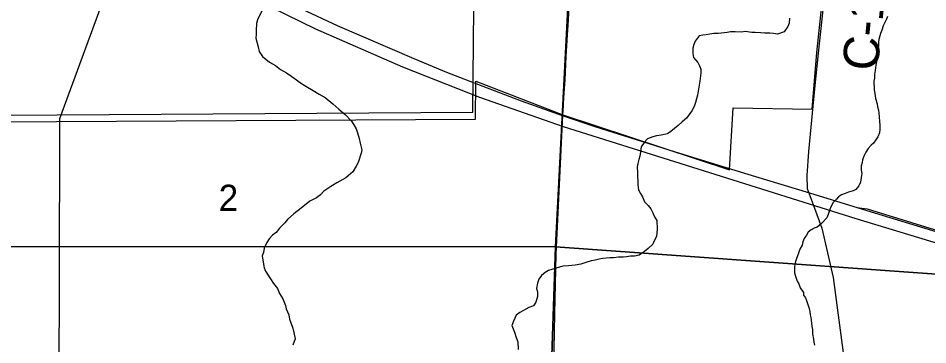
# Model space of a CAD drawing. Extents: x -8.5 to 18.7, y -20.3 to 7.
# Drawn here: x -4.269 to -1.362, y -0.955 to 0.088 of the extents above; entities that cross this region are included whole.
import ezdxf

# ---------------------------------------------------------------- set-up
doc = ezdxf.new("R2010")
doc.units = 0
for name, color, linetype in [('GM_X_City_Street', 7, 'Continuous'), ('GM_X_County_Road', 7, 'Continuous'), ('GM_X_County_Road_Text', 7, 'Continuous'), ('GM_X_Minor_River', 7, 'Continuous'), ('GM_X_Rail_Line', 7, 'Continuous'), ('GM_X_Section', 7, 'Continuous'), ('GM_X_Section_Text', 7, 'Continuous'), ('GM_X_Township_Road', 7, 'Continuous')]:
    doc.layers.add(name, color=color, linetype=linetype)

msp = doc.modelspace()

# ---------------------------------------------------------------- linework, layer by layer
at = {"layer": 'GM_X_City_Street'}
msp.add_lwpolyline([(-4.5301, -0.2438), (-2.8079, -0.2339), (-2.8063, -0.113), (-2.5292, -0.2202), (-1.9964, -0.3965), (-1.9843, -0.198), (-1.7323, -0.2024), (-1.717, -0.0221), (-1.6896, 0.2401)], dxfattribs=at)
at = {"layer": 'GM_X_County_Road'}
msp.add_line((-2.5242, -0.1503), (-2.5215, -0.1086), dxfattribs=at)
for points in [[(-4.1364, -0.232), (-4.0043, 0.1265), (-3.9571, 0.2544), (-3.9409, 0.2985), (-3.8994, 0.4156), (-3.8429, 0.5752), (-3.8253, 0.6247)], [(-1.6764, 0.3511), (-1.677, 0.3376), (-1.6866, 0.2239), (-1.7128, -0.024), (-1.724, -0.1375)], [(-2.5138, 0.0344), (-2.5118, 0.0647), (-2.5095, 0.1035), (-2.5088, 0.1174)], [(-2.5215, -0.1086), (-2.5182, -0.0343), (-2.5138, 0.0344)], [(-1.724, -0.1375), (-1.7437, -0.3373), (-1.7487, -0.4139), (-1.7478, -0.4557), (-1.729, -0.5072)], [(-2.5268, -0.1916), (-2.5263, -0.1837), (-2.5242, -0.1503)], [(-2.5712, -1.7544), (-2.5538, -0.8561), (-2.5505, -0.6651), (-2.5287, -0.2213), (-2.5268, -0.1916)], [(-1.729, -0.5072), (-1.7013, -0.5826), (-1.6651, -0.7397), (-1.6244, -1.0442), (-1.6071, -1.0984), (-1.3803, -1.3527), (-1.3507, -1.3996), (-1.3426, -1.755)]]:
    msp.add_lwpolyline(points, dxfattribs=at)
at = {"layer": 'GM_X_Minor_River'}
for points in [[(-3.4894, 0.1133), (-3.505, 0.0823), (-3.5074, 0.071), (-3.5091, 0.0482), (-3.5085, 0.0368), (-3.5094, 0.0239), (-3.5029, -0.0035), (-3.4993, -0.018), (-3.4888, -0.034), (-3.4663, -0.0525), (-3.4467, -0.0626), (-3.4309, -0.0756), (-3.412, -0.0865), (-3.3947, -0.098), (-3.3804, -0.1088), (-3.3699, -0.1158), (-3.3496, -0.1289), (-3.3262, -0.1428), (-3.3074, -0.1544), (-3.2878, -0.1652), (-3.2637, -0.1852), (-3.2442, -0.2021), (-3.2247, -0.2198), (-3.2037, -0.2405), (-3.197, -0.2527), (-3.1895, -0.265), (-3.1851, -0.2779), (-3.1792, -0.2962), (-3.1764, -0.3114), (-3.1713, -0.3327), (-3.173, -0.3433), (-3.1824, -0.3728), (-3.1894, -0.3849), (-3.2002, -0.4023), (-3.2224, -0.4218), (-3.2507, -0.4382), (-3.2705, -0.4493), (-3.2927, -0.4643), (-3.3027, -0.4756), (-3.3164, -0.4853), (-3.337, -0.4957), (-3.3654, -0.5189), (-3.3883, -0.5369), (-3.4083, -0.5542), (-3.4175, -0.5654), (-3.4344, -0.5827), (-3.4452, -0.5963), (-3.4566, -0.6045), (-3.4674, -0.6165), (-3.4751, -0.6286), (-3.4829, -0.646), (-3.4853, -0.6604), (-3.4893, -0.671), (-3.4858, -0.6968), (-3.4829, -0.709), (-3.4792, -0.7197), (-3.4628, -0.7441), (-3.4538, -0.7587), (-3.4411, -0.7755), (-3.4337, -0.7915), (-3.4241, -0.8076), (-3.4152, -0.8289), (-3.413, -0.8396), (-3.4049, -0.8594), (-3.4028, -0.8731), (-3.3917, -0.902), (-3.3881, -0.9157), (-3.3845, -0.9355), (-3.3916, -0.9559)], [(-1.804, 0.0885), (-1.8057, 0.0725), (-1.8096, 0.0619), (-1.8212, 0.0446), (-1.8425, 0.0372), (-1.8554, 0.0389), (-1.8667, 0.0398), (-1.8827, 0.0399), (-1.8956, 0.0408), (-1.9137, 0.0426), (-1.9244, 0.0427), (-1.9456, 0.0452), (-1.9577, 0.0438), (-1.9782, 0.0448), (-1.9934, 0.0442), (-2.004, 0.042), (-2.0321, 0.0393), (-2.0458, 0.0394)], [(-1.4913, 0.0935), (-1.4945, 0.0844), (-1.4991, 0.0761), (-1.5053, 0.0632), (-1.5093, 0.0496), (-1.514, 0.039), (-1.5179, 0.0247), (-1.5196, 0.0133), (-1.5204, 0.0034), (-1.5214, -0.0102), (-1.523, -0.0193), (-1.5246, -0.0314), (-1.5255, -0.0398), (-1.5264, -0.0512), (-1.528, -0.0625), (-1.5296, -0.0709), (-1.5305, -0.0792), (-1.5329, -0.0921), (-1.533, -0.1035), (-1.5347, -0.1126)], [(-2.0458, 0.0394), (-2.0595, 0.0365), (-2.0709, 0.0351), (-2.0815, 0.0337), (-2.0929, 0.0316), (-2.106, 0.015), (-2.1099, 0.0044), (-2.1131, -0.0077), (-2.1133, -0.0252), (-2.1111, -0.0373), (-2.0977, -0.0534), (-2.0917, -0.0641), (-2.088, -0.0748), (-2.0874, -0.0854), (-2.0883, -0.096), (-2.0908, -0.1135), (-2.0956, -0.1385), (-2.0989, -0.1582), (-2.102, -0.1695), (-2.1052, -0.1816), (-2.1091, -0.1937), (-2.1169, -0.2081), (-2.1338, -0.2307), (-2.1476, -0.2427), (-2.1607, -0.2547), (-2.1714, -0.2637), (-2.1836, -0.2734), (-2.1943, -0.2817), (-2.2149, -0.286), (-2.2293, -0.2881), (-2.2407, -0.291), (-2.2582, -0.2969), (-2.269, -0.309), (-2.2783, -0.3225), (-2.2807, -0.3384), (-2.2824, -0.3521), (-2.2856, -0.3634), (-2.2887, -0.3763), (-2.2911, -0.3869), (-2.2906, -0.4051), (-2.2887, -0.4439), (-2.2867, -0.4598), (-2.2807, -0.4721), (-2.274, -0.4828), (-2.2674, -0.4988), (-2.2561, -0.5103), (-2.2471, -0.521), (-2.2412, -0.5332), (-2.2353, -0.5462), (-2.2286, -0.5584), (-2.2274, -0.5857), (-2.2283, -0.5971), (-2.2299, -0.6085), (-2.2369, -0.6228), (-2.2416, -0.6334), (-2.2562, -0.6469), (-2.2677, -0.6574), (-2.2852, -0.6686), (-2.2997, -0.6715), (-2.3126, -0.6721), (-2.3255, -0.6743), (-2.3361, -0.6749), (-2.3513, -0.6755), (-2.3665, -0.6769), (-2.3786, -0.6767), (-2.4007, -0.6788), (-2.4128, -0.6809), (-2.4258, -0.6846), (-2.4379, -0.6867), (-2.4554, -0.6919), (-2.4714, -0.6978), (-2.4897, -0.7006), (-2.5003, -0.702), (-2.5109, -0.7027), (-2.5292, -0.704), (-2.5505, -0.7106), (-2.5741, -0.7179), (-2.5848, -0.7239), (-2.597, -0.7336), (-2.6055, -0.7449), (-2.6102, -0.7585), (-2.6127, -0.7752), (-2.6098, -0.7859), (-2.6099, -0.8003), (-2.6147, -0.8185), (-2.6224, -0.8305), (-2.6369, -0.8357), (-2.6544, -0.8454), (-2.6659, -0.8513), (-2.6774, -0.8603), (-2.6867, -0.8792), (-2.6914, -0.8936), (-2.6877, -0.9042), (-2.6833, -0.9149), (-2.6774, -0.9317), (-2.673, -0.9454), (-2.6718, -0.9697)], [(-1.5347, -0.1126), (-1.5348, -0.1217), (-1.5341, -0.1308), (-1.5335, -0.1407), (-1.5306, -0.1589), (-1.5292, -0.1688), (-1.5241, -0.1856), (-1.5235, -0.1947), (-1.5198, -0.2054), (-1.5191, -0.2137), (-1.5177, -0.2266), (-1.5172, -0.2418), (-1.5158, -0.254), (-1.5159, -0.2661), (-1.5168, -0.2783), (-1.5223, -0.2904), (-1.5285, -0.3009), (-1.5354, -0.3107), (-1.5438, -0.3175), (-1.553, -0.328), (-1.56, -0.3401), (-1.5662, -0.3506), (-1.5709, -0.3642), (-1.5725, -0.3726), (-1.5749, -0.3839), (-1.5751, -0.3976), (-1.5737, -0.4082), (-1.5753, -0.4211), (-1.5778, -0.4355), (-1.5832, -0.4476), (-1.5925, -0.4589), (-1.6009, -0.4634), (-1.6153, -0.4678), (-1.6268, -0.4722), (-1.6382, -0.4759), (-1.6474, -0.4819), (-1.6543, -0.4901), (-1.665, -0.5006), (-1.6728, -0.5142), (-1.6759, -0.5233), (-1.6806, -0.5392), (-1.6853, -0.549), (-1.7022, -0.5671), (-1.716, -0.5791), (-1.7251, -0.5828), (-1.735, -0.588), (-1.745, -0.5947), (-1.7504, -0.6045), (-1.7574, -0.6158), (-1.7613, -0.6264), (-1.7644, -0.6362), (-1.7714, -0.6491), (-1.7769, -0.6649), (-1.7824, -0.6793), (-1.7855, -0.6892), (-1.7871, -0.6975), (-1.788, -0.7081), (-1.7889, -0.7164), (-1.7882, -0.7248), (-1.7838, -0.7393), (-1.7794, -0.7515), (-1.7749, -0.7599), (-1.7705, -0.7728), (-1.7601, -0.7881), (-1.7594, -0.7965), (-1.7535, -0.8049), (-1.7498, -0.8133), (-1.7468, -0.8232), (-1.7417, -0.8392), (-1.7395, -0.8491), (-1.7381, -0.859), (-1.7367, -0.8681), (-1.7353, -0.8764), (-1.7339, -0.8856), (-1.7325, -0.8962), (-1.7311, -0.9061), (-1.7305, -0.9198), (-1.7276, -0.9365), (-1.7262, -0.9464), (-1.7248, -0.9555)]]:
    msp.add_lwpolyline(points, dxfattribs=at)
at = {"layer": 'GM_X_Rail_Line'}
for points in [[(-4.1359, 0.4799), (-3.9917, 0.3963), (-3.701, 0.2417), (-3.3191, 0.0535), (-3.0415, -0.0676), (-2.7956, -0.1644), (-2.5273, -0.2576), (-1.5921, -0.5518), (0.1442, -1.0771), (1.8247, -1.5912), (3.5032, -2.1053), (6.0055, -2.8718), (6.8969, -3.1354), (8.0058, -3.465), (9.3799, -3.8857)], [(-3.3638, 0.1179), (-3.2496, 0.0651), (-3.0047, -0.0411), (-2.9004, -0.0839), (-2.7842, -0.1293), (-2.6618, -0.1754), (-2.5281, -0.2235), (-2.4266, -0.2576), (-2.2744, -0.3061), (-2.1694, -0.3383), (-1.9377, -0.4095), (-1.8774, -0.4279), (-1.74, -0.47), (-1.5577, -0.5256), (-1.2736, -0.6119)], [(-1.589, -0.516), (-1.5563, -0.5211), (-1.2723, -0.6075), (-0.8641, -0.7325), (-0.7811, -0.7581), (-0.5343, -0.8342), (-0.3446, -0.8919), (0.1143, -1.0323), (0.4443, -1.1333), (0.655, -1.1974), (0.8164, -1.2467), (0.8861, -1.2681), (0.9344, -1.2877)]]:
    msp.add_lwpolyline(points, dxfattribs=at)
at = {"layer": 'GM_X_Section'}
for points in [[(-2.4613, 1.1112), (-2.5517, -0.6423), (-4.6445, -0.6408), (-4.6442, -0.2239), (-2.8166, -0.2124), (-2.8031, 1.1178)], [(-2.4613, 1.1112), (-2.2915, 1.1056), (-0.2815, 1.0613), (-0.3533, -0.74), (-0.3552, -0.7999), (-2.5517, -0.6423)], [(-2.5517, -0.6423), (-2.6231, -2.762), (-4.6318, -2.7662), (-4.6445, -0.6408)], [(-0.3552, -0.7999), (-0.4423, -2.7542), (-0.4449, -2.8035), (-2.6231, -2.762), (-2.5517, -0.6423)]]:
    msp.add_lwpolyline(points, close=True, dxfattribs=at)
at = {"layer": 'GM_X_Township_Road'}
msp.add_lwpolyline([(-4.121, -1.7037), (-4.1398, -1.5578), (-4.1392, -1.3131), (-4.1392, -1.2973), (-4.1378, -0.768), (-4.1364, -0.232)], dxfattribs=at)

# ---------------------------------------------------------------- texts
at = {"layer": 'GM_X_County_Road_Text'}
msp.add_text('C-192', height=0.11364, rotation=84.2806, dxfattribs=at).set_placement((-1.5233, -0.0835))
at = {"layer": 'GM_X_Section_Text'}
msp.add_text('2', height=0.0837, rotation=0, dxfattribs=at).set_placement((-3.6285, -0.5274))

doc.saveas('drawing.dxf')
